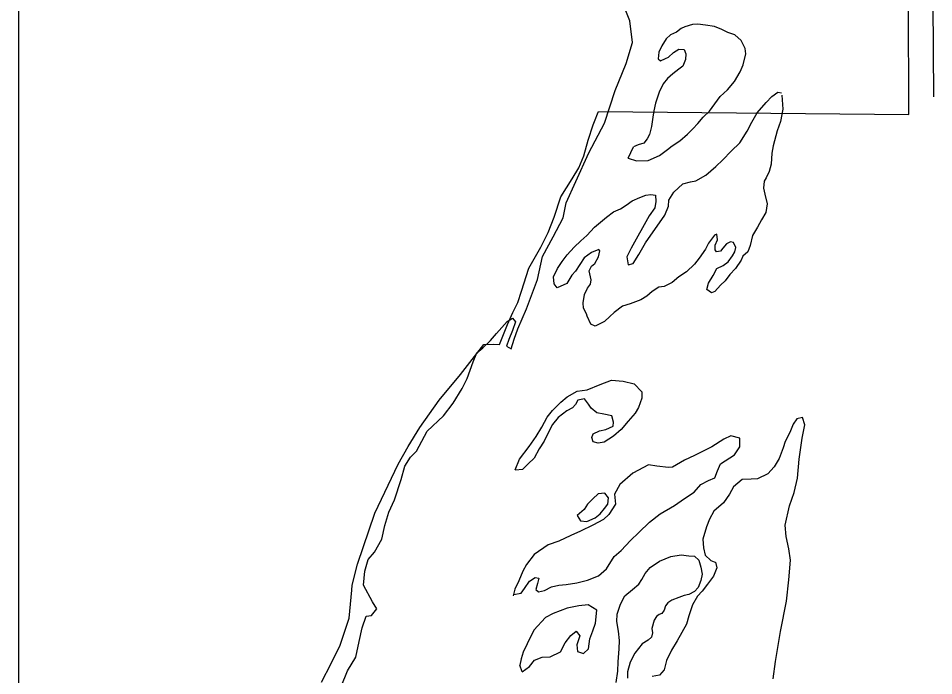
# Model space of a CAD drawing. Extents: x 1127717 to 1741049, y 2026793 to 2244711.
# Drawn here: x 1241111 to 1242445, y 2128841 to 2129798 of the extents above; entities that cross this region are included whole.
import ezdxf

# ---------------------------------------------------------------- set-up
doc = ezdxf.new("R2010")
doc.units = 0
for name, color, linetype in [('30', 7, 'Continuous'), ('5', 7, 'Continuous'), ('6', 7, 'Continuous'), ('9', 7, 'Continuous')]:
    doc.layers.add(name, color=color, linetype=linetype)

msp = doc.modelspace()

# ---------------------------------------------------------------- linework, layer by layer
at = {"layer": '30'}
msp.add_line((1241111.2, 2151684.2), (1241111.2, 2119636.1), dxfattribs=at)
at = {"layer": '5'}
msp.add_lwpolyline([(1242437.4, 2130710.8), (1242445.1, 2129683.9)], dxfattribs=at)
at = {"layer": '6'}
msp.add_lwpolyline([(1241553, 2128831.4), (1241566.9, 2128858.2), (1241580.4, 2128885.3), (1241593.5, 2128924.3), (1241597, 2128965.3), (1241597.5, 2128972.4), (1241605.4, 2129002.9), (1241630.9, 2129077.4), (1241664.5, 2129148.7), (1241679.2, 2129174.6), (1241696.5, 2129202.1), (1241724.7, 2129241.8), (1241755.5, 2129279.5), (1241789.5, 2129323.1), (1241804, 2129323.5), (1241812.4, 2129323), (1241823.9, 2129352.3), (1241831.7, 2129369.5), (1241839.3, 2129384.5), (1241844.5, 2129400.6), (1241855.3, 2129434.2), (1241872.5, 2129465), (1241883.4, 2129486.2), (1241891.9, 2129508.5), (1241901.8, 2129538.1), (1241918.5, 2129564.5), (1241928.2, 2129580.5), (1241935.1, 2129597.9), (1241941.5, 2129620.6), (1241948.8, 2129642.9), (1241951.8, 2129650.3), (1241955.4, 2129659.1), (1241956.8, 2129662.5), (1242409, 2129658.3), (1242408.1, 2129990.9)], dxfattribs=at)
at = {"layer": '9'}
for points in [[(1241581.7, 2128824.7), (1241591.1, 2128847.9), (1241603.1, 2128867.7), (1241608, 2128890.4), (1241612.1, 2128910.5), (1241618.1, 2128927.2), (1241626.1, 2128928.4), (1241633.4, 2128938), (1241627.1, 2128948.4), (1241614.1, 2128972.6), (1241616.1, 2128992.7), (1241621.2, 2129009.9), (1241630.4, 2129020.6), (1241640.9, 2129039.4), (1241645.4, 2129059.5), (1241651, 2129078.7), (1241659.5, 2129096.9), (1241669.3, 2129126.2), (1241674.3, 2129145.8), (1241682.5, 2129159), (1241691.2, 2129167.7), (1241707, 2129196.6), (1241730.9, 2129219.2), (1241745, 2129237.6), (1241757.9, 2129258.9), (1241765.1, 2129273.6), (1241774, 2129297.9), (1241779.6, 2129311), (1241787.9, 2129318.2), (1241799.2, 2129329), (1241807.9, 2129339.2), (1241823.5, 2129356.6), (1241831.3, 2129361.3), (1241835.5, 2129355.9), (1241831.3, 2129343.3), (1241826.1, 2129330.6), (1241822.8, 2129320.6), (1241829.4, 2129316.7), (1241833.6, 2129330.8), (1241839.2, 2129346), (1241851.5, 2129374.8), (1241857.6, 2129390.5), (1241867.9, 2129417.8), (1241875.1, 2129451.5), (1241890.4, 2129479.9), (1241905.2, 2129507.8), (1241909.6, 2129529.4), (1241923.4, 2129560.3), (1241942.8, 2129602.3), (1241965.3, 2129645.4), (1241981.1, 2129693.3), (1241997.1, 2129732.2), (1242006.4, 2129763), (1242002.1, 2129794.4), (1241991, 2129822.2)], [(1241999.9, 2129594.6), (1242012, 2129590.4), (1242028.9, 2129591.3), (1242045.7, 2129598.2), (1242057, 2129607), (1242063.9, 2129612.7), (1242075.2, 2129619.9), (1242086.4, 2129629.7), (1242094.2, 2129637.4), (1242101.5, 2129645.1), (1242109.3, 2129654.3), (1242118.5, 2129663), (1242134, 2129684.4), (1242144.7, 2129694.2), (1242154.9, 2129706.4), (1242163.1, 2129720.2), (1242167.3, 2129730.3), (1242171.4, 2129746.4), (1242170.3, 2129754.4), (1242164.5, 2129765.7), (1242155.3, 2129774), (1242145.2, 2129777.8), (1242136.2, 2129782.1), (1242125.6, 2129786.4), (1242112.5, 2129788.5), (1242101.5, 2129789.8), (1242093.6, 2129789.1), (1242082.7, 2129785.8), (1242077.2, 2129783.2), (1242070.4, 2129778), (1242061.5, 2129774.3), (1242055.1, 2129768.2), (1242048.9, 2129758), (1242044.6, 2129748.9), (1242043.4, 2129739.3), (1242046.9, 2129736.4), (1242054.3, 2129739.6), (1242058.8, 2129741.7), (1242066.1, 2129748.4), (1242073.5, 2129753.1), (1242081.5, 2129752.8), (1242084.1, 2129746.3), (1242083.3, 2129738.3), (1242079.5, 2129728.7), (1242073.7, 2129724), (1242064.8, 2129717.3), (1242057, 2129710.6), (1242050.7, 2129703), (1242045, 2129690.8), (1242039.9, 2129674.7), (1242037.2, 2129663.6), (1242035.9, 2129654.1), (1242033.7, 2129640.5), (1242031, 2129628.9), (1242027.7, 2129622.8), (1242022.9, 2129616.2), (1242014.4, 2129614), (1242007.5, 2129610.8)], [(1242223.8, 2129686.5), (1242225.3, 2129666), (1242221.7, 2129647.9), (1242217, 2129634.3), (1242211.1, 2129612.6), (1242209.3, 2129601.6), (1242208.2, 2129586), (1242205.5, 2129575), (1242201.2, 2129565.8), (1242198.3, 2129560.8), (1242197.1, 2129550.7), (1242199.3, 2129542.3), (1242202.6, 2129527.8), (1242200.4, 2129515.3), (1242194.2, 2129504.6), (1242188.5, 2129493.9), (1242181.3, 2129481.8), (1242177.6, 2129467.2), (1242174.4, 2129458.1), (1242167, 2129451.9), (1242164.7, 2129445.8), (1242156.5, 2129433.6), (1242148.2, 2129424.9), (1242141.4, 2129415.7), (1242134.6, 2129409.6), (1242126.3, 2129400.3), (1242121.4, 2129398.2), (1242114.3, 2129403.1), (1242117.1, 2129412.6), (1242123.8, 2129423.8), (1242129, 2129434), (1242138.4, 2129438.2), (1242145.8, 2129443.4), (1242152, 2129452), (1242155.4, 2129458.1), (1242156.7, 2129464.2), (1242153.6, 2129471.6), (1242149.1, 2129472.5), (1242143.1, 2129469.8), (1242137.8, 2129463.2), (1242134.4, 2129459.1), (1242128.4, 2129458), (1242126.9, 2129460.9), (1242126.7, 2129467.9), (1242130, 2129475.5), (1242129.3, 2129484), (1242125.9, 2129482.4), (1242117.2, 2129470.7), (1242112.4, 2129462.1), (1242103.2, 2129448.9), (1242096.4, 2129440.2), (1242084.7, 2129428.9), (1242073.9, 2129421.6), (1242064.1, 2129413.4), (1242052.3, 2129407.6), (1242044.8, 2129406.4), (1242035, 2129400.2), (1242027.2, 2129393.5), (1242018.3, 2129388.3), (1242003, 2129382.4), (1241991.6, 2129379.1), (1241979.3, 2129369.8), (1241973, 2129363.7), (1241965.2, 2129356.5), (1241951.9, 2129349.6), (1241945.3, 2129352.5), (1241940, 2129364.4), (1241939, 2129367.9), (1241934.8, 2129375.8), (1241934.1, 2129383.8), (1241936.3, 2129395.8), (1241940.6, 2129405), (1241944.9, 2129411.1), (1241945.8, 2129417.1), (1241945.2, 2129421.6), (1241943, 2129430.5), (1241946.3, 2129437.1), (1241951.2, 2129441.3), (1241956.9, 2129450.9), (1241958.7, 2129459.5), (1241957.2, 2129461.4), (1241946.3, 2129457.2), (1241936, 2129449.4), (1241923, 2129430.1), (1241917.7, 2129423.9), (1241910.5, 2129411.8), (1241896.6, 2129405.4), (1241892, 2129411.3), (1241891.3, 2129421.8), (1241897, 2129434), (1241903.7, 2129444.1), (1241911, 2129453.8), (1241921.2, 2129465.1), (1241930.9, 2129474.3), (1241939.7, 2129482), (1241950.9, 2129493.8), (1241959.7, 2129501.5), (1241968.5, 2129508.8), (1241978.3, 2129516.5), (1241988.7, 2129520.8), (1241997.1, 2129526)], [(1241997.1, 2129526), (1242005.9, 2129532.2), (1242016.8, 2129537.4), (1242025.7, 2129540.7), (1242033.1, 2129541.8), (1242039.6, 2129540.5), (1242040.3, 2129531.5), (1242038.6, 2129522.4), (1242030.4, 2129510.7), (1242004.5, 2129463.5), (1241997.9, 2129450.9), (1242000.1, 2129438.9), (1242007.1, 2129441.1), (1242015.2, 2129454.3), (1242025.3, 2129471.1), (1242053.3, 2129511.3), (1242058.5, 2129524.4), (1242059.3, 2129533.4), (1242066.5, 2129545.1), (1242079.7, 2129557), (1242090.6, 2129560.2), (1242098.5, 2129561.4), (1242113.3, 2129569.8), (1242127.5, 2129582.6), (1242137.7, 2129591.9), (1242149.9, 2129604.7), (1242162.6, 2129617), (1242173.1, 2129633.8), (1242180.3, 2129647), (1242188, 2129660.7), (1242201.1, 2129675.5), (1242209.4, 2129684.2), (1242218.2, 2129690.9), (1242223.2, 2129689.5)], [(1241999.9, 2129594.6), (1242007.5, 2129610.8)], [(1241835.1, 2129140.6), (1241841.7, 2129155.8), (1241855.8, 2129174.6), (1241865.9, 2129188.9), (1241874.1, 2129202.6), (1241881.7, 2129217.3), (1241889.4, 2129227), (1241901.6, 2129239.3), (1241910.9, 2129247), (1241925.7, 2129254.9), (1241940.1, 2129257.2), (1241958.9, 2129264.7), (1241975.7, 2129271.1), (1241992.7, 2129269.5), (1242008.8, 2129265.9), (1242020, 2129254.1), (1242019.8, 2129245.1), (1242015.1, 2129231.5), (1242010.3, 2129222.9), (1242000.1, 2129211.6), (1241989.9, 2129199.3), (1241978.7, 2129189.6), (1241964.9, 2129180.7), (1241956, 2129179.5), (1241948.9, 2129181.3), (1241946.8, 2129187.8), (1241949.1, 2129192.9), (1241958, 2129197.1), (1241967.5, 2129199.3), (1241977.8, 2129204.1), (1241978.7, 2129210.1), (1241976, 2129219), (1241964.4, 2129221.8), (1241954.4, 2129223.5), (1241945.8, 2129230.3), (1241942.1, 2129236.3), (1241936.4, 2129244.1), (1241926.5, 2129241.9), (1241923.2, 2129235.8), (1241918.8, 2129230.7), (1241910.4, 2129226.5), (1241897.7, 2129216.7), (1241889.4, 2129206.5), (1241882.3, 2129192.3), (1241877.5, 2129182.2), (1241870.3, 2129171), (1241862.7, 2129157.3), (1241854.4, 2129149.1), (1241846.6, 2129141.4)], [(1242254, 2129216.6), (1242245.6, 2129214.9), (1242240.3, 2129206.8), (1242235.5, 2129195.1), (1242228.9, 2129182), (1242225.6, 2129172.4), (1242220, 2129157.2), (1242212.8, 2129145), (1242203.6, 2129134.8), (1242188.3, 2129127.4), (1242179.3, 2129126.7), (1242165.8, 2129126.4), (1242153.6, 2129115.6), (1242147.4, 2129104.9), (1242138.7, 2129092.2), (1242124.5, 2129080.4), (1242118.3, 2129068.7), (1242114.1, 2129057.6), (1242108.5, 2129039.4), (1242109.8, 2129026.9), (1242112.1, 2129016), (1242120.3, 2129008.2), (1242125.3, 2129006.3), (1242127.3, 2129005.8), (1242129, 2128997.9), (1242124.3, 2128985.7), (1242115.6, 2128974), (1242107.8, 2128963.8), (1242101, 2128956.6), (1242093.8, 2128944), (1242088.2, 2128927.8), (1242085, 2128915.7), (1242071.1, 2128891.3), (1242063, 2128877.6), (1242055.9, 2128862.9), (1242052.2, 2128849.3), (1242045.4, 2128841.2), (1242035, 2128839.4)], [(1242211.2, 2128836.1), (1242214.6, 2128861.2), (1242222, 2128904.9), (1242230.5, 2128949.2), (1242234.2, 2128980.3), (1242236.5, 2129008.9), (1242234.1, 2129025.4), (1242230.2, 2129043.3), (1242228.8, 2129059.8), (1242235.1, 2129088), (1242241.6, 2129107.7), (1242246.6, 2129128.3), (1242249, 2129155.9), (1242253.7, 2129186.6), (1242257.2, 2129206.2), (1242254, 2129216.6)], [(1241833, 2128958.8), (1241843.9, 2128960.6), (1241848.7, 2128967.7), (1241856, 2128978.4), (1241864.3, 2128983.6), (1241869.8, 2128982.7), (1241868, 2128975.1), (1241865.2, 2128966.1), (1241869.3, 2128962.7), (1241877.8, 2128964.9), (1241888.1, 2128970.1), (1241899, 2128972.4), (1241909.5, 2128973.6), (1241924.9, 2128976), (1241940.8, 2128979.9), (1241956.6, 2128986.3), (1241968.3, 2128996.1), (1241979.4, 2129014.3), (1241989.6, 2129023.1), (1242003.3, 2129037.4), (1242015.5, 2129049.2), (1242031.1, 2129064.1), (1242046.3, 2129076.5), (1242067.4, 2129088.5), (1242082.1, 2129098.9), (1242095.9, 2129108.2), (1242105.6, 2129119), (1242116.9, 2129125.2), (1242126.3, 2129129), (1242130.1, 2129139.1), (1242134.3, 2129149.2), (1242155, 2129162.2), (1242162.7, 2129173.9), (1242162.4, 2129186.4), (1242149.3, 2129190.1), (1242139.5, 2129185.4), (1242121.8, 2129173.9), (1242096.6, 2129161.3), (1242081.8, 2129154.5), (1242064.6, 2129144.5), (1242058.6, 2129143.9), (1242041.6, 2129146), (1242029.6, 2129147.7), (1242006.9, 2129135.7), (1241987.8, 2129119.2), (1241980.2, 2129105), (1241981.5, 2129090.5), (1241971.9, 2129075.2), (1241964.1, 2129068.1), (1241948.3, 2129059.7), (1241930.6, 2129051.2), (1241916.3, 2129044.9), (1241899, 2129036.5), (1241883.2, 2129031.1), (1241863, 2129017.1), (1241851.9, 2129002.8), (1241846.6, 2128992.7), (1241840.5, 2128979), (1241834.8, 2128966.9), (1241832.5, 2128956.8)], [(1241835.1, 2129140.6), (1241846.6, 2129141.4)], [(1241925.5, 2129074.1), (1241930.2, 2129066.2), (1241939.7, 2129065), (1241951.6, 2129070.8), (1241958.9, 2129076.4), (1241965.2, 2129084.1), (1241970.1, 2129090.7), (1241971.3, 2129099.8), (1241965.7, 2129106.6), (1241956.2, 2129105.4), (1241948.4, 2129098.2), (1241940.6, 2129090.5), (1241935.8, 2129082.9)], [(1241935.8, 2129082.9), (1241925.5, 2129074.1)], [(1241982.3, 2128830.7), (1241984.9, 2128847.2), (1241985.5, 2128860.8), (1241986.6, 2128879.8), (1241987.3, 2128891.9), (1241986, 2128905.3), (1241983.6, 2128919.8), (1241983.9, 2128930.3), (1241988.5, 2128945), (1241995.2, 2128957.1), (1242006, 2128966.4), (1242015.3, 2128974.1), (1242019.6, 2128980.7), (1242024.9, 2128989.4), (1242032.2, 2128998.1), (1242045.4, 2129007.4), (1242062.2, 2129014.3), (1242077.1, 2129016.7), (1242088.1, 2129015.4), (1242096.6, 2129014.6), (1242102.8, 2129008.8), (1242106, 2128998.8), (1242107.8, 2128988.3), (1242106, 2128979.3), (1242101.7, 2128969.2), (1242096.4, 2128963.5), (1242088.5, 2128958.8), (1242081.5, 2128957.2), (1242073.6, 2128954.5), (1242063.7, 2128950.7), (1242057.8, 2128946.6), (1242054.5, 2128942.5), (1242052.6, 2128936), (1242049.2, 2128931.4), (1242045.3, 2128929.8), (1242041.4, 2128926.7), (1242038, 2128921.6), (1242034.3, 2128909.5), (1242035.4, 2128903), (1242034.1, 2128896.5), (1242029.2, 2128892.4), (1242020.3, 2128887.1), (1242009.7, 2128873.4), (1242003, 2128860.2), (1241998.9, 2128846.1), (1241999.1, 2128837.1)], [(1241845.2, 2128846.4), (1241855.9, 2128854.2), (1241863.2, 2128863.4), (1241874.6, 2128867.7), (1241886.1, 2128867.9), (1241901.4, 2128875.3), (1241908, 2128888.5), (1241916.3, 2128899.2), (1241924.1, 2128905.4), (1241929.7, 2128898.5), (1241925.1, 2128885.4), (1241926.3, 2128875.9), (1241934.8, 2128873.1), (1241942.2, 2128879.8), (1241943.8, 2128894.3), (1241948.5, 2128906), (1241952.3, 2128917.1), (1241954.3, 2128936.1), (1241941.6, 2128943.8), (1241928.2, 2128942.5), (1241910.8, 2128939.1), (1241890.5, 2128931.1), (1241879.2, 2128925.3), (1241862.2, 2128906.9), (1241852.7, 2128887.2), (1241847, 2128875), (1241844.2, 2128865.4), (1241841.9, 2128855.9)], [(1241845.2, 2128846.4), (1241841.9, 2128855.9)]]:
    msp.add_lwpolyline(points, dxfattribs=at)

doc.saveas('drawing.dxf')
